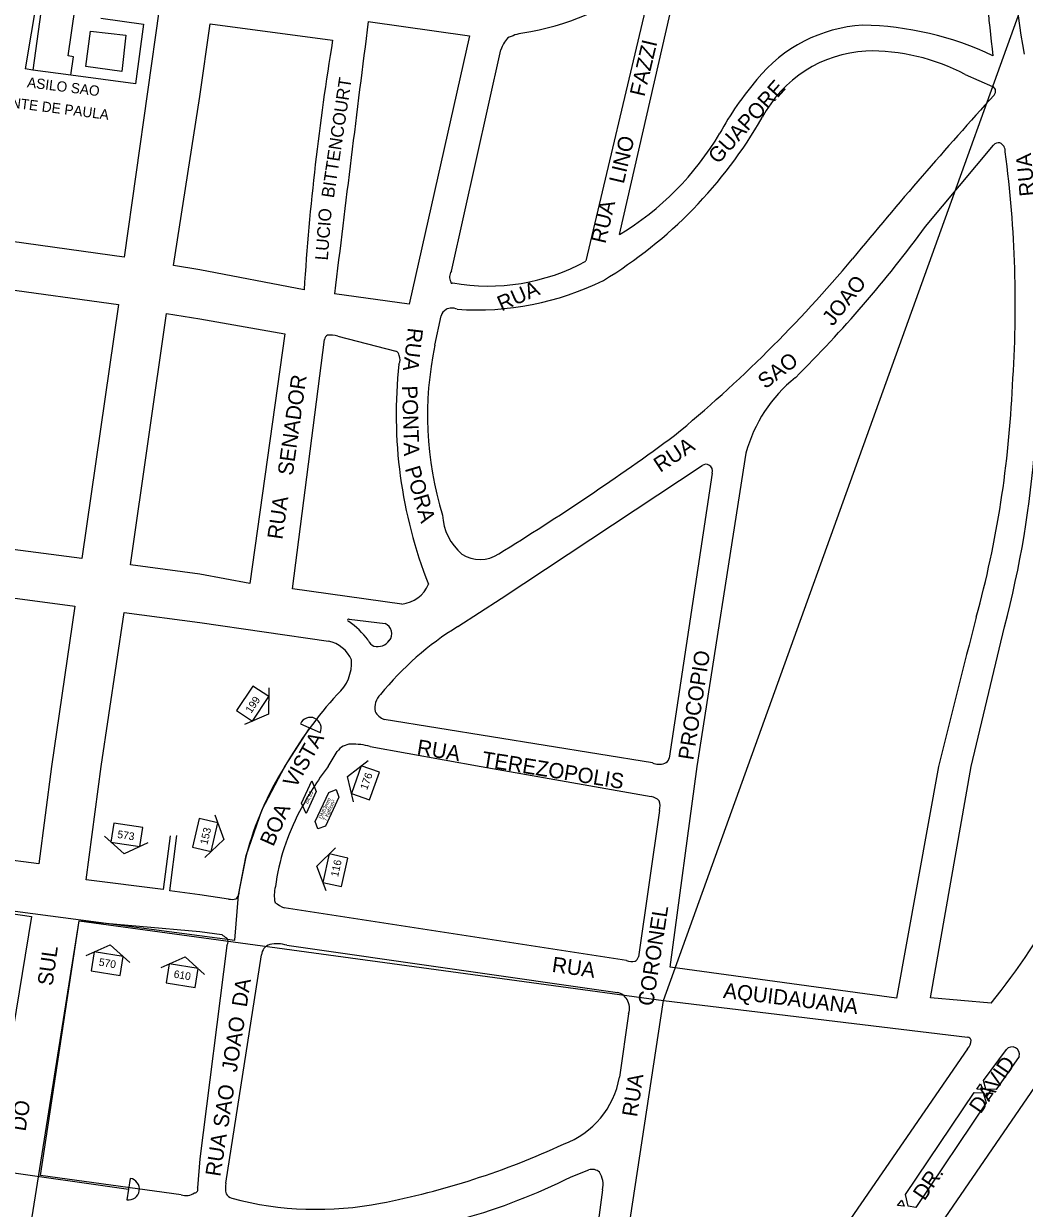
# Model space of a CAD drawing. Extents: x 325709 to 364434, y 7573432 to 7597073.
# Drawn here: x 338412.3 to 338804.6, y 7590328.6 to 7590793.2 of the extents above; entities that cross this region are included whole.
import ezdxf

# ---------------------------------------------------------------- set-up
doc = ezdxf.new("R2010")
doc.units = 0
for name, color, linetype in [('EDIFEXISTENT', 7, 'Continuous'), ('EDIFIDENTIF', 7, 'Continuous'), ('EDIFOBRAEXIS', 7, 'Continuous'), ('FORMATO', 7, 'Continuous'), ('LIMITE_BAIRROS_MUNICIPIOS', 7, 'Continuous'), ('LOGRADOURO', 7, 'Continuous'), ('LOGRADOURO_TEXTO', 7, 'Continuous'), ('NUM_REF', 7, 'Continuous'), ('SIMBOLO', 7, 'Continuous'), ('TEXTO', 7, 'Continuous'), ('TUBO_PEAD_GN_63', 7, 'Continuous'), ('TUBO_PEAD_GN_90', 7, 'Continuous')]:
    doc.layers.add(name, color=color, linetype=linetype)

# ---------------------------------------------------------------- blocks, each defined once
blk = doc.blocks.new('NUM_REF')
at = {"layer": 'NUM_REF'}
blk.add_lwpolyline([(-4.3125, 0.9375), (0, 3.75), (4.3125, 0.9375)], dxfattribs=at)
blk.add_lwpolyline([(2.875, -1.875), (2.875, 1.875), (-2.875, 1.875), (-2.875, -1.875)], close=True, dxfattribs=at)

msp = doc.modelspace()

# ---------------------------------------------------------------- linework, layer by layer
at = {"layer": 'EDIFEXISTENT'}
for p, q in [((338417.96, 7590805.89), (338412.88, 7590775.47)), ((338419.55, 7590801.56), (338415.85, 7590775.04)), ((338429.76, 7590780.6), (338432.42, 7590799.59)), ((338442.53, 7590795.4), (338459.33, 7590793.03)), ((338436.62, 7590776.46), (338438.45, 7590790.36)), ((338438.45, 7590790.36), (338452.33, 7590788.79)), ((338459.33, 7590793.03), (338456.12, 7590769.59)), ((338452.33, 7590788.79), (338450.83, 7590774.55)), ((338431.79, 7590780.21), (338429.76, 7590780.6)), ((338430.83, 7590772.99), (338431.79, 7590780.21)), ((338415.85, 7590775.04), (338412.88, 7590775.47)), ((338450.83, 7590774.55), (338436.62, 7590776.46)), ((338430.83, 7590772.99), (338415.85, 7590775.04)), ((338456.12, 7590769.59), (338430.83, 7590772.99))]:
    msp.add_line(p, q, dxfattribs=at)
at = {"layer": 'EDIFOBRAEXIS'}
for p, q in [((338539.85, 7590559.72), (338553.99, 7590557.98)), ((338802.68, 7590388.24), (338793.66, 7590375.18)), ((338788.33, 7590375.23), (338785.97, 7590375.38)), ((338793.66, 7590375.18), (338789.57, 7590375.37)), ((338790.33, 7590370.87), (338789.78, 7590373.87)), ((338757.47, 7590329.43), (338754.95, 7590329.73)), ((338762.12, 7590329.02), (338759.12, 7590329.44))]:
    msp.add_line(p, q, dxfattribs=at)
for points in [[(338789.57, 7590375.37), (338788.57, 7590378.79), (338797.59, 7590390.91)], [(338785.97, 7590375.38), (338787.43, 7590377.44), (338788.33, 7590375.23)], [(338759.12, 7590329.44), (338758.03, 7590334.08), (338784.96, 7590374.03), (338788.46, 7590373.96), (338789.67, 7590369.98), (338762.12, 7590329.02)], [(338789.78, 7590373.87), (338792.3, 7590373.78), (338790.33, 7590370.87)], [(338754.95, 7590329.73), (338756.62, 7590331.87), (338757.47, 7590329.43)]]:
    msp.add_lwpolyline(points, dxfattribs=at)
for centre, radius, start, end in [((338539.77, 7590559.27), 0.46, 80.0766, 271.275), ((338521.98, 7590533.01), 31.35, 36.0615, 55.4029), ((338552.4, 7590554.03), 4.26, 319.5501, 68.0747), ((338550.83, 7590552.69), 3.72, 199.404, 251.4748), ((338551.11, 7590554.59), 5.61, 254.8411, 323.7757), ((338799.84, 7590389.01), 2.94, 344.7586, 139.8212)]:
    msp.add_arc(centre, radius, start, end, dxfattribs=at)
at = {"layer": 'LIMITE_BAIRROS_MUNICIPIOS'}
msp.add_lwpolyline([(338657.19, 7589909.08), (338356.45, 7589953.26), (338434.11, 7590441.43), (338663.22, 7590410.21), (338845.4, 7590916.1), (338997.9, 7590425.8), (339063.34, 7590450), (338912.59, 7589871.56)], dxfattribs=at)
at = {"layer": 'LOGRADOURO'}
for p, q in [((338645.9, 7590710.56), (338670.29, 7590816.89)), ((338657.98, 7590807.1), (338632.74, 7590700.17)), ((338465.46, 7590798.94), (338451.69, 7590701.72)), ((338547.38, 7590794.16), (338587.14, 7590788.48)), ((338481.39, 7590764.7), (338485.39, 7590793.23)), ((338485.39, 7590793.23), (338533.43, 7590786.82)), ((338587.14, 7590788.48), (338563.47, 7590683.21)), ((338579.98, 7590696.14), (338599.35, 7590783.04)), ((338781.42, 7590773.34), (338792.15, 7590768.66)), ((338471.03, 7590698.36), (338481.39, 7590764.7)), ((338765.92, 7590713.7), (338792.55, 7590745.6)), ((338451.69, 7590701.72), (338350.26, 7590715.72)), ((338346.01, 7590697.29), (338449.52, 7590683.06)), ((338481.39, 7590696.72), (338471.03, 7590698.36)), ((338522.22, 7590688.83), (338481.39, 7590696.72)), ((338563.47, 7590683.21), (338534.16, 7590687.3)), ((338449.52, 7590683.06), (338435.1, 7590583.47)), ((338454.14, 7590581.03), (338468.33, 7590679.6)), ((338468.33, 7590679.6), (338481.39, 7590677.44)), ((338573.53, 7590667.13), (338576.02, 7590678.66)), ((338481.39, 7590677.44), (338514.75, 7590671.58)), ((338514.75, 7590671.58), (338501.02, 7590573.72)), ((338517.68, 7590571.57), (338530.22, 7590669.44)), ((338535.41, 7590670.74), (338558.23, 7590664.8)), ((338676.34, 7590501.91), (338695.51, 7590624.79)), ((338682.27, 7590617.01), (338665.34, 7590505.14)), ((338435.1, 7590583.47), (338332.45, 7590596.89)), ((338481.39, 7590577.37), (338454.14, 7590581.03)), ((338330.93, 7590578.34), (338432.3, 7590564.76)), ((338501.02, 7590573.72), (338481.39, 7590577.37)), ((338432.3, 7590564.76), (338423.22, 7590501.91)), ((338442.65, 7590501.91), (338451.67, 7590562.27)), ((338451.67, 7590562.27), (338481.39, 7590558.35)), ((338481.39, 7590558.35), (338531.77, 7590551.01)), ((338783.86, 7590501.91), (338796.9, 7590556.65)), ((338658.8, 7590503.39), (338553.63, 7590520.38)), ((338531.67, 7590501.91), (338535.25, 7590507.75)), ((338548.21, 7590509.77), (338591.7, 7590501.91)), ((338423.22, 7590501.91), (338418.19, 7590463.77)), ((338436.79, 7590457.49), (338442.65, 7590501.91)), ((338591.7, 7590501.91), (338658.34, 7590490.14)), ((338665.8, 7590423.22), (338676.34, 7590501.91)), ((338771.02, 7590501.91), (338754.48, 7590411.1)), ((338767.87, 7590411.18), (338783.86, 7590501.91)), ((338661.57, 7590484.7), (338653.35, 7590427.26)), ((338418.19, 7590463.77), (338313.47, 7590477.02)), ((338469.73, 7590474.75), (338467.05, 7590453.74)), ((338469.56, 7590453.19), (338472.29, 7590474.9)), ((338312.03, 7590458.04), (338415.38, 7590443.09)), ((338467.05, 7590453.74), (338436.79, 7590457.49)), ((338481.39, 7590451.57), (338469.56, 7590453.19)), ((338492.62, 7590449.91), (338481.39, 7590451.57)), ((338648.67, 7590425.77), (338514.43, 7590446.51)), ((338415.38, 7590443.09), (338399.04, 7590343.93)), ((338418.9, 7590341.48), (338434.11, 7590441.43)), ((338434.11, 7590441.43), (338481.39, 7590437.23)), ((338481.39, 7590437.23), (338490.04, 7590436.06)), ((338491.96, 7590431.73), (338481.39, 7590348.07)), ((338515.49, 7590431.82), (338645.08, 7590413.27)), ((338491.55, 7590338.5), (338505.52, 7590428.02)), ((338754.48, 7590411.1), (338665.8, 7590423.22)), ((338634.89, 7590225.55), (338663.22, 7590410.21)), ((338663.22, 7590410.21), (338782.39, 7590395.78)), ((338736.14, 7590270.29), (338830.76, 7590408.31)), ((338791.62, 7590409.04), (338767.87, 7590411.18)), ((338649.45, 7590404.98), (338645.89, 7590380.04)), ((338782.41, 7590391.19), (338660.5, 7590214.38)), ((338481.39, 7590348.07), (338480.42, 7590336.68)), ((338627, 7590341.04), (338633.84, 7590343.78)), ((338474.02, 7590333.94), (338418.9, 7590341.48)), ((338639.28, 7590335.85), (338619.8, 7590190.62))]:
    msp.add_line(p, q, dxfattribs=at)
for points in [[(338582.54, 7590556.78), (338599.51, 7590567.8), (338678.38, 7590619.93)], [(338560.58, 7590565.63), (338560.58, 7590565.63), (338517.68, 7590571.57)]]:
    msp.add_lwpolyline(points, dxfattribs=at)
for centre, radius, start, end in [((339039.49, 7590826.48), 239.17, 176.3612, 190.8895), ((339162.76, 7590829.82), 373.65, 180.7302, 187.5565), ((338591.45, 7590893.36), 105.08, 279.0525, 307.2801), ((357360.82, 7588411.39), 18963.72, 172.781778, 173.10708), ((338611.35, 7590769.71), 20.16, 99.6082, 117.705), ((338744.75, 7590734.97), 57.8, 93.4897, 141.0609), ((338738.82, 7590667.24), 125.44, 64.7375, 88.8974), ((339516.5, 7590624.63), 996.35, 170.63198, 176.30584), ((338614.84, 7590777.06), 16.6, 140.7593, 158.8818), ((338745.34, 7590733.37), 49.22, 93.292, 152.0792), ((338744.26, 7590702.84), 79.7, 62.2055, 91.2563), ((338793.66, 7590690.69), 123.72, 139.3484, 151.2244), ((338790.76, 7590766.18), 2.85, 26.495, 60.7321), ((338790.46, 7590766.95), 2.9, 322.6902, 9.9199), ((340028.95, 7589640.37), 1671.35, 137.7003, 140.60746), ((338547.3, 7590844.77), 178.01, 301.2403, 330.2443), ((338587.21, 7590808.01), 113.76, 301.0567, 329.4826), ((338794.58, 7590743.82), 2.7, 78.8971, 138.6759), ((338793.54, 7590743.18), 3.64, 355.9197, 64.758), ((338350.26, 7590683.44), 450.85, 355.9231, 7.5812), ((338361.44, 7591010.46), 501.67, 314.7877, 323.7325), ((338319.62, 7591051.73), 545.38, 309.6364, 319.9838), ((338594.57, 7590769.27), 78.94, 259.7475, 298.9111), ((338583.19, 7590693.87), 3.93, 144.7184, 208.6891), ((338580.16, 7590691.85), 0.443, 163.2123, 324.1386), ((338589.86, 7590793.41), 112.45, 266.0976, 296.2656), ((338579.79, 7590677.74), 3.89, 119.2883, 166.3399), ((338580.13, 7590677.26), 4.47, 62.3228, 120.0394), ((338532.6, 7590668.95), 2.43, 118.8329, 168.4203), ((338532.44, 7590659.42), 11.71, 75.2978, 94.9535), ((338557.08, 7590662.51), 2.57, 13.1795, 63.5489), ((338702.29, 7590639.51), 131.68, 167.8938, 197.2119), ((338739.41, 7590639.99), 181.07, 173.7364, 201.5733), ((338555.71, 7590661.59), 4.15, 333.4943, 21.1601), ((338749.87, 7590610.42), 56.23, 128.5125, 165.1976), ((338389.76, 7590668.69), 410.57, 344.719, 357.5844), ((338073.56, 7591440.41), 1003.36, 301.55256, 306.29684), ((338402.54, 7590659.44), 407.54, 345.3911, 355.6544), ((338679.76, 7590618.28), 2.15, 54.8485, 129.7027), ((338680.03, 7590617.85), 2.39, 339.2954, 66.0946), ((338598.44, 7590601.87), 21.98, 183.446, 229.2096), ((338591.23, 7590596.17), 13.07, 236.859, 304.3373), ((338559.3, 7590578.26), 12.69, 275.7866, 337.5266), ((341932.65, 7589734.15), 3253.52, 165.28674, 166.35057), ((338644.36, 7590455.76), 118.44, 121.4654, 141.1113), ((338529.54, 7590538.99), 12.23, 22.7781, 79.5207), ((338524.43, 7590542.58), 16.43, 311.1951, 3.9991), ((338651.9, 7590423.85), 157.86, 137.6417, 150.3641), ((338557.27, 7590524.87), 7.32, 134.1955, 190.7154), ((338556.06, 7590526.72), 6.78, 208.2135, 249.0435), ((338541.02, 7590503.66), 7.08, 93.1744, 144.6629), ((338540.81, 7590481.61), 29.11, 75.2783, 90.3616), ((338618.04, 7590436.34), 122.4, 147.6079, 165.464), ((338626.06, 7590429.66), 118.87, 142.5646, 152.6523), ((338661.43, 7590508.61), 5.84, 243.2834, 292.092), ((338663.1, 7590505.39), 2.26, 283.4702, 353.4676), ((338657.37, 7590484.73), 5.5, 42.2739, 79.8153), ((338656.36, 7590486.39), 5.47, 342.0564, 21.9201), ((338597.67, 7590443.08), 87.49, 151.9211, 172.2869), ((338718.65, 7590416.33), 224.89, 166.961, 171.0185), ((338524.35, 7590451.45), 13.8, 165.8433, 191.7413), ((338494.24, 7590451.97), 2.34, 303.4064, 346.7084), ((338546.59, 7590603.91), 313.08, 321.5058, 330.8678), ((338493.82, 7590456.95), 7.14, 260.3214, 283.8381), ((338519.51, 7590459.23), 13.69, 230.6516, 248.2101), ((338496.06, 7590442.29), 8.66, 225.9396, 240.4843), ((338490.23, 7590433.15), 2.24, 320.6087, 45.5931), ((338510.2, 7590427.67), 4.69, 107.8759, 175.6454), ((338511.47, 7590418.04), 14.35, 73.7531, 100.8841), ((338650.76, 7590427.98), 2.69, 297.3159, 344.2873), ((338650.71, 7590432.97), 7.48, 254.13, 279.8798), ((338644.02, 7590407.77), 5.59, 29.3275, 79.0922), ((338643.34, 7590407.16), 6.49, 340.3589, 31.0747), ((338782.12, 7590394.11), 1.7, 17.7231, 80.8142), ((338778.06, 7590394.85), 5.69, 319.9171, 357.696), ((338612.07, 7590386.02), 34.34, 290.3391, 349.9772), ((338492.72, 7590637.77), 312.83, 280.972, 294.814), ((338635.04, 7590339.12), 4.8, 51.4096, 104.4033), ((338518.15, 7590559.25), 243.86, 275.052, 296.5109), ((338629.97, 7590337.83), 9.51, 348.0152, 32.0755), ((338475.93, 7590339.61), 5.98, 251.4478, 304.0041), ((338479.2, 7590336.03), 1.38, 273.2082, 28.1213), ((338501.65, 7590336.77), 10.26, 170.2677, 193.6252), ((338495.38, 7590336.67), 4.36, 212.0554, 250.1464), ((338527.27, 7590459.35), 131.1, 255.2537, 280.9902)]:
    msp.add_arc(centre, radius, start, end, dxfattribs=at)
at = {"layer": 'SIMBOLO'}
for points in [[(338527.04, 7590492.16), (338522.99, 7590483.45), (338521.2, 7590487.59), (338525.25, 7590496.3)], [(338526.63, 7590480.34), (338531.95, 7590491.78), (338534.86, 7590492.85), (338534.86, 7590492.85), (338535.92, 7590489.94), (338530.6, 7590478.49), (338527.69, 7590477.43), (338527.69, 7590477.43)]]:
    msp.add_lwpolyline(points, close=True, dxfattribs=at)
at = {"layer": 'TUBO_PEAD_GN_63'}
for p, q in [((338520.81, 7590518.68), (338528.57, 7590515.19)), ((338291.73, 7590460.65), (338495.03, 7590433.8))]:
    msp.add_line(p, q, dxfattribs=at)
msp.add_lwpolyline([(338495.03, 7590433.8), (338496.52, 7590451.43), (338499.56, 7590467.06), (338505.76, 7590485.08), (338514.69, 7590501.91), (338524.18, 7590516.63)], dxfattribs=at)
msp.add_arc((338524.69, 7590516.93), 4.25, 335.7545, 155.7545, dxfattribs=at)
at = {"layer": 'TUBO_PEAD_GN_90'}
for p, q in [((338341.11, 7590352.19), (338453.43, 7590336.16)), ((338454.07, 7590340.37), (338452.8, 7590331.96))]:
    msp.add_line(p, q, dxfattribs=at)
msp.add_arc((338453.43, 7590336.16), 4.25, 261.4445, 81.4445, dxfattribs=at)

# ---------------------------------------------------------------- block references
at = {"layer": 'FORMATO'}
for p, xscale, yscale, rotation in [((338502.09, 7590526.6), 1.9999999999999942, 1.9999999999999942, -123.59032940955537), ((338546.3, 7590495.55), 1.999999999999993, 1.999999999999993, 70.52609281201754), ((338483.45, 7590475.07), 1.9999999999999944, 1.9999999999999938, -103.40737592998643), ((338452.78, 7590475.12), 1.9999999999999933, 1.9999999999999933, 171.24305752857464), ((338534.51, 7590461.22), 1.9999999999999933, 1.9999999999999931, 77.6324494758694), ((338445.06, 7590424.58), 1.999999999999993, 1.9999999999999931, -9.222222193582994), ((338474.4, 7590419.88), 1.9999999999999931, 1.9999999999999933, -9.222222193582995)]:
    msp.add_blockref('NUM_REF', p, dxfattribs=dict(at, xscale=xscale, yscale=yscale, rotation=rotation))

# ---------------------------------------------------------------- texts
for s, rotation, p in [('199', 56.4097, (338501.51, 7590522.55)), ('176', 70.5261, (338546.94, 7590492.53)), ('573', 351.2431, (338448.86, 7590473.95)), ('153', 76.5926, (338484.3, 7590471.07)), ('116', 77.6324, (338535.56, 7590458.45)), ('570', 350.7778, (338441.61, 7590423.83)), ('610', 350.7778, (338470.96, 7590419.13))]:
    msp.add_text(s, height=3, rotation=rotation).set_placement(p)
at = {"layer": 'EDIFIDENTIF'}
for s, rotation, p in [('ASILO SAO', 352.8224, (338413.49, 7590768.34)), ('VICENTE DE PAULA', 352.7485, (338394.74, 7590761.96))]:
    msp.add_text(s, height=4, rotation=rotation, dxfattribs=at).set_placement(p)
at = {"layer": 'LOGRADOURO_TEXTO'}
for s, height, rotation, p in [('FAZZI', 6, 76.7129, (338655.67, 7590764.37)), ('BITTENCOURT', 5, 81.4806, (338533.91, 7590724.68)), ('GUAPORE', 6, 48.1454, (338684.56, 7590737.9)), ('LINO', 6, 76.7129, (338647.55, 7590730.19)), ('RUA', 6, 95.3511, (338808.82, 7590725.8)), ('LUCIO', 5, 85.4825, (338531.51, 7590700.29)), ('RUA', 6, 76.7129, (338640.38, 7590706.72)), ('RUA', 6, 23.8041, (338599.64, 7590680.34)), ('JOAO', 6, 51.9342, (338729.55, 7590674.34)), ('RUA', 6, 263.366, (338562.98, 7590674.19)), ('SAO', 6, 37.5386, (338703.07, 7590649.74)), ('SENADOR', 6, 82.0136, (338517.77, 7590615.84)), ('PONTA', 6, 271.7069, (338560.64, 7590651.23)), ('RUA', 6, 33.4638, (338661.85, 7590617.05)), ('PORA', 6, 286.4707, (338561.71, 7590618.8)), ('RUA', 6, 82.0136, (338513.72, 7590590.73)), ('PROCOPIO', 6, 81.1312, (338674.8, 7590504.19)), ('VISTA', 6, 60.4795, (338518.86, 7590493.07)), ('RUA', 6, 350.8219, (338566.22, 7590506.68)), ('TEREZOPOLIS', 6, 350.8219, (338591.66, 7590502.01)), ('BOA', 6, 66.0254, (338510.14, 7590470.22)), ('CORONEL', 6, 81.2807, (338659.06, 7590407.7)), ('SUL', 6, 82.212, (338423.62, 7590415.7)), ('RUA', 6, 351.8534, (338619.18, 7590421.42)), ('DA', 6, 81.2054, (338499.74, 7590407.31)), ('AQUIDAUANA', 6, 353.097, (338686.38, 7590411.2)), ('JOAO', 6, 81.2054, (338495.8, 7590381.81)), ('DAVID', 6, 55.5671, (338787.5, 7590365.41)), ('RUA', 6, 81.2807, (338652.77, 7590364.25)), ('SAO', 6, 81.2054, (338492.43, 7590360.01)), ('DO', 6, 80.6387, (338412.99, 7590358.62)), ('RUA', 6, 81.2054, (338489.41, 7590340.87)), ('DR.', 6, 55.5671, (338765.49, 7590331.35))]:
    msp.add_text(s, height=height, rotation=rotation, dxfattribs=at).set_placement(p)
at = {"layer": 'TEXTO'}
for s, p in [('84,35', (338523.73, 7590487.13)), ('DN63mm', (338529.18, 7590481.23)), ('7 Kgf/cm²', (338530.88, 7590480.38))]:
    msp.add_text(s, height=1.5, rotation=65.068, dxfattribs=at).set_placement(p)

doc.saveas('drawing.dxf')
